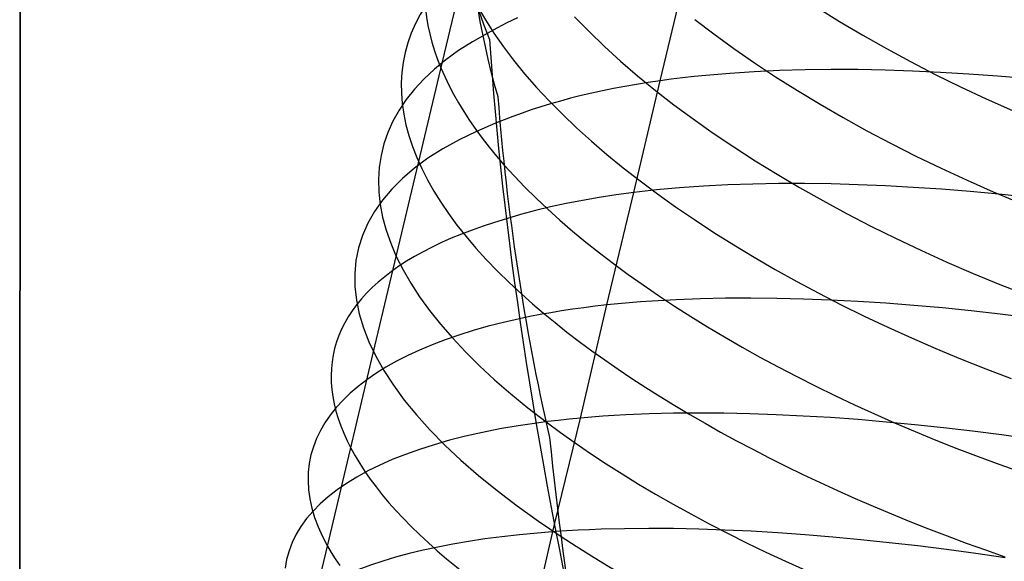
# Model space of a CAD drawing. Extents: x -383 to 1849, y -1185 to -529.
# Tile 345 of 656: x 216 to 232, y -988 to -979. Entities that reach past the tile are written whole.
import ezdxf

# ---------------------------------------------------------------- set-up
doc = ezdxf.new("R2010")
doc.units = 0
doc.layers.add('PREDEFINITO', color=7, linetype='CONTINUOUS')

msp = doc.modelspace()

# ---------------------------------------------------------------- linework, layer by layer
at = {"layer": 'PREDEFINITO'}
for p, q in [((216.333, -1000.114, 420), (216.347, -943.92, 420)), ((216.333, -1000.114, 370), (216.347, -943.92, 370)), ((216.347, -943.92, 395), (216.333, -1000.114, 395)), ((216.333, -1000.114, 420), (216.347, -943.92, 420)), ((223.074, -979.732, 497.855), (223.54, -977.769, 498.708)), ((226.58, -979.921, 482.501), (227.009, -978.143, 483.152)), ((223.661, -978.731, 499.399), (223.785, -978.946, 499.78)), ((229.096, -978.751, 507.48), (229.455, -978.973, 507.73)), ((223.785, -978.946, 499.78), (223.922, -979.161, 500.156)), ((224.298, -978.916, 486.461), (224.131, -978.996, 486.742)), ((225.213, -978.898, 502.709), (225.445, -979.135, 503.069)), ((227.135, -978.939, 505.395), (227.442, -979.173, 505.7)), ((229.455, -978.973, 507.73), (229.824, -979.192, 507.969)), ((223.97, -979.079, 487.026), (223.814, -979.165, 487.314)), ((224.131, -978.996, 486.742), (223.97, -979.079, 487.026)), ((225.445, -979.135, 503.069), (225.691, -979.372, 503.422)), ((223.922, -979.161, 500.156), (224.073, -979.377, 500.527)), ((227.442, -979.173, 505.7), (227.761, -979.404, 505.995)), ((229.824, -979.192, 507.969), (230.203, -979.406, 508.197)), ((224.073, -979.377, 500.527), (224.237, -979.594, 500.893)), ((225.691, -979.372, 503.422), (225.95, -979.608, 503.766)), ((227.761, -979.404, 505.995), (228.09, -979.633, 506.28)), ((230.203, -979.406, 508.197), (230.59, -979.615, 508.412)), ((224.237, -979.594, 500.893), (224.414, -979.81, 501.253)), ((225.95, -979.608, 503.766), (226.222, -979.842, 504.101)), ((222.714, -981.235, 497.23), (223.074, -979.732, 497.855)), ((228.491, -979.759, 481), (228.089, -979.777, 481.277)), ((228.09, -979.633, 506.28), (228.43, -979.858, 506.555)), ((228.902, -979.747, 480.735), (228.491, -979.759, 481)), ((229.321, -979.741, 480.482), (228.902, -979.747, 480.735)), ((229.748, -979.743, 480.242), (229.321, -979.741, 480.482)), ((230.182, -979.751, 480.014), (229.748, -979.743, 480.242)), ((230.623, -979.766, 479.798), (230.182, -979.751, 480.014)), ((230.59, -979.615, 508.412), (230.986, -979.819, 508.615)), ((231.07, -979.787, 479.595), (230.623, -979.766, 479.798)), ((224.414, -979.81, 501.253), (224.603, -980.027, 501.607)), ((226.163, -981.71, 481.87), (226.58, -979.921, 482.501)), ((226.222, -979.842, 504.101), (226.507, -980.075, 504.428)), ((226.58, -979.921, 482.501), (226.389, -979.949, 482.681)), ((226.76, -979.897, 482.338), (226.58, -979.921, 482.501)), ((226.942, -979.875, 482.178), (226.76, -979.897, 482.338)), ((227.126, -979.854, 482.02), (226.942, -979.875, 482.178)), ((227.314, -979.835, 481.866), (227.126, -979.854, 482.02)), ((227.697, -979.803, 481.565), (227.314, -979.835, 481.866)), ((228.089, -979.777, 481.277), (227.697, -979.803, 481.565)), ((228.43, -979.858, 506.555), (228.781, -980.08, 506.819)), ((230.986, -979.819, 508.615), (231.39, -980.019, 508.806)), ((231.523, -979.814, 479.406), (231.07, -979.787, 479.595)), ((231.981, -979.848, 479.229), (231.523, -979.814, 479.406)), ((232.443, -979.888, 479.065), (231.981, -979.848, 479.229)), ((224.603, -980.027, 501.607), (224.805, -980.243, 501.954)), ((225.661, -980.082, 483.431), (225.487, -980.12, 483.626)), ((225.838, -980.046, 483.239), (225.661, -980.082, 483.431)), ((226.018, -980.012, 483.05), (225.838, -980.046, 483.239)), ((226.202, -979.979, 482.864), (226.018, -980.012, 483.05)), ((226.389, -979.949, 482.681), (226.202, -979.979, 482.864)), ((226.507, -980.075, 504.428), (226.803, -980.305, 504.745)), ((228.781, -980.08, 506.819), (229.141, -980.298, 507.072)), ((231.39, -980.019, 508.806), (231.802, -980.212, 508.984)), ((225.15, -980.202, 484.025), (224.987, -980.246, 484.228)), ((225.317, -980.16, 483.824), (225.15, -980.202, 484.025)), ((225.487, -980.12, 483.626), (225.317, -980.16, 483.824)), ((231.802, -980.212, 508.984), (232.222, -980.4, 509.148)), ((224.52, -980.388, 484.853), (224.372, -980.439, 485.066)), ((224.672, -980.339, 484.642), (224.52, -980.388, 484.853)), ((224.828, -980.291, 484.434), (224.672, -980.339, 484.642)), ((224.805, -980.243, 501.954), (225.019, -980.459, 502.296)), ((224.987, -980.246, 484.228), (224.828, -980.291, 484.434)), ((226.803, -980.305, 504.745), (227.111, -980.533, 505.053)), ((229.141, -980.298, 507.072), (229.511, -980.512, 507.314)), ((224.086, -980.546, 485.499), (223.949, -980.603, 485.719)), ((224.227, -980.492, 485.281), (224.086, -980.546, 485.499)), ((224.372, -980.439, 485.066), (224.227, -980.492, 485.281)), ((225.019, -980.459, 502.296), (225.245, -980.674, 502.63)), ((227.111, -980.533, 505.053), (227.43, -980.759, 505.351)), ((229.511, -980.512, 507.314), (229.891, -980.722, 507.544)), ((225.245, -980.674, 502.63), (225.482, -980.888, 502.958)), ((227.43, -980.759, 505.351), (227.761, -980.982, 505.639)), ((229.891, -980.722, 507.544), (230.279, -980.927, 507.761)), ((225.482, -980.888, 502.958), (225.731, -981.101, 503.278)), ((227.761, -980.982, 505.639), (228.101, -981.202, 505.916)), ((230.279, -980.927, 507.761), (230.676, -981.128, 507.966)), ((225.731, -981.101, 503.278), (225.99, -981.313, 503.59)), ((230.676, -981.128, 507.966), (231.081, -981.323, 508.159)), ((221.991, -984.282, 496.089), (222.714, -981.235, 497.23)), ((224.088, -981.272, 500.664), (224.249, -981.449, 500.964)), ((225.99, -981.313, 503.59), (226.26, -981.524, 503.895)), ((228.101, -981.202, 505.916), (228.453, -981.419, 506.183)), ((231.081, -981.323, 508.159), (231.494, -981.514, 508.338)), ((224.249, -981.449, 500.964), (224.418, -981.625, 501.26)), ((228.453, -981.419, 506.183), (228.814, -981.632, 506.438)), ((224.418, -981.625, 501.26), (224.597, -981.802, 501.551)), ((226.26, -981.524, 503.895), (226.54, -981.733, 504.191)), ((226.706, -981.652, 481.386), (226.522, -981.669, 481.544)), ((226.893, -981.636, 481.23), (226.706, -981.652, 481.386)), ((227.274, -981.609, 480.927), (226.893, -981.636, 481.23)), ((227.665, -981.588, 480.637), (227.274, -981.609, 480.927)), ((228.065, -981.575, 480.358), (227.665, -981.588, 480.637)), ((228.474, -981.567, 480.091), (228.065, -981.575, 480.358)), ((228.892, -981.567, 479.836), (228.474, -981.567, 480.091)), ((228.814, -981.632, 506.438), (229.185, -981.841, 506.682)), ((229.317, -981.572, 479.594), (228.892, -981.567, 479.836)), ((229.75, -981.585, 479.364), (229.317, -981.572, 479.594)), ((230.189, -981.603, 479.147), (229.75, -981.585, 479.364)), ((230.634, -981.628, 478.943), (230.189, -981.603, 479.147)), ((231.086, -981.659, 478.752), (230.634, -981.628, 478.943)), ((231.542, -981.695, 478.574), (231.086, -981.659, 478.752)), ((231.494, -981.514, 508.338), (231.914, -981.698, 508.504)), ((224.597, -981.802, 501.551), (224.783, -981.978, 501.838)), ((225.606, -981.79, 482.42), (225.339, -981.836, 482.705)), ((225.881, -981.748, 482.142), (225.606, -981.79, 482.42)), ((225.728, -983.511, 481.289), (226.163, -981.71, 481.87)), ((226.163, -981.71, 481.87), (225.881, -981.748, 482.142)), ((226.341, -981.689, 481.706), (226.163, -981.71, 481.87)), ((226.522, -981.669, 481.544), (226.341, -981.689, 481.706)), ((226.54, -981.733, 504.191), (226.83, -981.94, 504.479)), ((232.003, -981.738, 478.409), (231.542, -981.695, 478.574)), ((231.914, -981.698, 508.504), (232.341, -981.877, 508.656)), ((232.468, -981.787, 478.258), (232.003, -981.738, 478.409)), ((224.829, -981.942, 483.296), (224.586, -982.001, 483.6)), ((225.08, -981.887, 482.997), (224.829, -981.942, 483.296)), ((225.339, -981.836, 482.705), (225.08, -981.887, 482.997)), ((226.83, -981.94, 504.479), (227.131, -982.145, 504.759)), ((229.185, -981.841, 506.682), (229.565, -982.047, 506.914)), ((224.35, -982.064, 483.91), (224.123, -982.131, 484.226)), ((224.586, -982.001, 483.6), (224.35, -982.064, 483.91)), ((224.783, -981.978, 501.838), (224.978, -982.153, 502.119)), ((229.565, -982.047, 506.914), (229.953, -982.248, 507.133)), ((224.978, -982.153, 502.119), (225.181, -982.328, 502.396)), ((227.131, -982.145, 504.759), (227.44, -982.348, 505.029)), ((229.953, -982.248, 507.133), (230.351, -982.444, 507.34)), ((225.181, -982.328, 502.396), (225.391, -982.503, 502.667)), ((227.44, -982.348, 505.029), (227.759, -982.548, 505.29)), ((230.351, -982.444, 507.34), (230.756, -982.636, 507.534)), ((225.391, -982.503, 502.667), (225.61, -982.676, 502.933)), ((227.759, -982.548, 505.29), (228.087, -982.746, 505.542)), ((225.61, -982.676, 502.933), (225.836, -982.849, 503.193)), ((228.087, -982.746, 505.542), (228.423, -982.941, 505.784)), ((230.756, -982.636, 507.534), (231.17, -982.823, 507.715)), ((225.836, -982.849, 503.193), (226.069, -983.021, 503.448)), ((231.17, -982.823, 507.715), (231.591, -983.005, 507.883)), ((226.069, -983.021, 503.448), (226.309, -983.191, 503.696)), ((228.423, -982.941, 505.784), (228.768, -983.133, 506.016)), ((231.591, -983.005, 507.883), (232.019, -983.181, 508.036)), ((226.309, -983.191, 503.696), (226.557, -983.36, 503.939)), ((228.768, -983.133, 506.016), (229.121, -983.321, 506.237)), ((232.019, -983.181, 508.036), (232.453, -983.351, 508.175)), ((224.369, -983.34, 501.132), (224.541, -983.491, 501.387)), ((226.557, -983.36, 503.939), (226.811, -983.528, 504.175)), ((229.121, -983.321, 506.237), (229.481, -983.506, 506.448)), ((224.541, -983.491, 501.387), (224.718, -983.642, 501.637)), ((225.306, -985.321, 480.728), (225.728, -983.511, 481.289)), ((225.542, -983.532, 481.468), (225.359, -983.555, 481.651)), ((225.728, -983.511, 481.289), (225.542, -983.532, 481.468)), ((225.906, -983.493, 481.124), (225.728, -983.511, 481.289)), ((226.087, -983.476, 480.961), (225.906, -983.493, 481.124)), ((226.27, -983.462, 480.801), (226.087, -983.476, 480.961)), ((226.456, -983.449, 480.645), (226.27, -983.462, 480.801)), ((226.837, -983.427, 480.34), (226.456, -983.449, 480.645)), ((226.811, -983.528, 504.175), (227.072, -983.695, 504.405)), ((227.227, -983.412, 480.047), (226.837, -983.427, 480.34)), ((227.626, -983.404, 479.766), (227.227, -983.412, 480.047)), ((228.035, -983.402, 479.497), (227.626, -983.404, 479.766)), ((228.451, -983.406, 479.241), (228.035, -983.402, 479.497)), ((228.876, -983.416, 478.997), (228.451, -983.406, 479.241)), ((229.308, -983.433, 478.766), (228.876, -983.416, 478.997)), ((229.747, -983.455, 478.547), (229.308, -983.433, 478.766)), ((229.481, -983.506, 506.448), (229.849, -983.688, 506.648)), ((230.193, -983.484, 478.341), (229.747, -983.455, 478.547)), ((230.644, -983.519, 478.149), (230.193, -983.484, 478.341)), ((231.1, -983.559, 477.969), (230.644, -983.519, 478.149)), ((224.495, -983.697, 482.608), (224.333, -983.731, 482.808)), ((224.661, -983.665, 482.411), (224.495, -983.697, 482.608)), ((224.831, -983.635, 482.217), (224.661, -983.665, 482.411)), ((224.718, -983.642, 501.637), (224.902, -983.793, 501.883)), ((225.004, -983.606, 482.025), (224.831, -983.635, 482.217)), ((225.18, -983.58, 481.837), (225.004, -983.606, 482.025)), ((225.359, -983.555, 481.651), (225.18, -983.58, 481.837)), ((227.072, -983.695, 504.405), (227.339, -983.86, 504.628)), ((229.849, -983.688, 506.648), (230.225, -983.866, 506.836)), ((231.561, -983.605, 477.803), (231.1, -983.559, 477.969)), ((232.026, -983.657, 477.65), (231.561, -983.605, 477.803)), ((232.495, -983.715, 477.511), (232.026, -983.657, 477.65)), ((223.828, -983.852, 483.477), (223.589, -983.92, 483.82)), ((224.076, -983.789, 483.139), (223.828, -983.852, 483.477)), ((224.333, -983.731, 482.808), (224.076, -983.789, 483.139)), ((224.902, -983.793, 501.883), (225.091, -983.944, 502.125)), ((227.339, -983.86, 504.628), (227.613, -984.023, 504.845)), ((223.36, -983.992, 484.17), (223.141, -984.068, 484.526)), ((223.589, -983.92, 483.82), (223.36, -983.992, 484.17)), ((225.091, -983.944, 502.125), (225.287, -984.094, 502.363)), ((230.225, -983.866, 506.836), (230.607, -984.039, 507.014)), ((222.932, -984.148, 484.887), (222.732, -984.232, 485.253)), ((223.141, -984.068, 484.526), (222.932, -984.148, 484.887)), ((225.287, -984.094, 502.363), (225.489, -984.243, 502.596)), ((227.613, -984.023, 504.845), (227.893, -984.184, 505.055)), ((230.607, -984.039, 507.014), (230.996, -984.209, 507.179)), ((221.626, -985.82, 495.561), (221.991, -984.282, 496.089)), ((222.543, -984.32, 485.623), (222.363, -984.412, 485.998)), ((222.732, -984.232, 485.253), (222.543, -984.32, 485.623)), ((225.489, -984.243, 502.596), (225.697, -984.391, 502.825)), ((227.893, -984.184, 505.055), (228.179, -984.344, 505.257)), ((230.996, -984.209, 507.179), (231.391, -984.374, 507.333)), ((222.363, -984.412, 485.998), (222.194, -984.507, 486.377)), ((225.697, -984.391, 502.825), (225.91, -984.539, 503.049)), ((228.179, -984.344, 505.257), (228.471, -984.501, 505.453)), ((231.391, -984.374, 507.333), (231.792, -984.534, 507.474)), ((222.034, -984.606, 486.76), (221.886, -984.709, 487.146)), ((222.194, -984.507, 486.377), (222.034, -984.606, 486.76)), ((225.91, -984.539, 503.049), (226.128, -984.686, 503.269)), ((228.471, -984.501, 505.453), (228.769, -984.657, 505.641)), ((231.792, -984.534, 507.474), (232.199, -984.69, 507.603)), ((221.886, -984.709, 487.146), (221.748, -984.815, 487.535)), ((226.128, -984.686, 503.269), (226.353, -984.832, 503.483)), ((228.769, -984.657, 505.641), (229.072, -984.81, 505.821)), ((229.072, -984.81, 505.821), (229.38, -984.96, 505.994)), ((221.62, -984.925, 487.926), (221.503, -985.038, 488.32)), ((221.748, -984.815, 487.535), (221.62, -984.925, 487.926)), ((226.353, -984.832, 503.483), (226.582, -984.977, 503.693)), ((229.38, -984.96, 505.994), (229.693, -985.108, 506.158)), ((221.503, -985.038, 488.32), (221.397, -985.154, 488.717)), ((226.582, -984.977, 503.693), (226.817, -985.121, 503.897)), ((226.817, -985.121, 503.897), (227.056, -985.263, 504.096)), ((229.693, -985.108, 506.158), (230.012, -985.254, 506.315)), ((221.302, -985.273, 489.115), (221.218, -985.395, 489.514)), ((221.397, -985.154, 488.717), (221.302, -985.273, 489.115)), ((225.846, -985.281, 480.236), (225.663, -985.293, 480.397)), ((226.031, -985.27, 480.079), (225.846, -985.281, 480.236)), ((226.409, -985.255, 479.771), (226.031, -985.27, 480.079)), ((226.797, -985.245, 479.476), (226.409, -985.255, 479.771)), ((227.195, -985.241, 479.193), (226.797, -985.245, 479.476)), ((227.056, -985.263, 504.096), (227.301, -985.405, 504.29)), ((227.602, -985.244, 478.923), (227.195, -985.241, 479.193)), ((228.017, -985.253, 478.665), (227.602, -985.244, 478.923)), ((228.44, -985.267, 478.419), (228.017, -985.253, 478.665)), ((228.87, -985.288, 478.186), (228.44, -985.267, 478.419)), ((230.012, -985.254, 506.315), (230.335, -985.396, 506.464)), ((221.218, -985.395, 489.514), (221.145, -985.52, 489.914)), ((224.608, -985.401, 481.445), (224.308, -985.445, 481.785)), ((224.778, -985.378, 481.261), (224.608, -985.401, 481.445)), ((224.951, -985.358, 481.081), (224.778, -985.378, 481.261)), ((224.894, -987.027, 480.249), (225.306, -985.321, 480.728)), ((225.127, -985.339, 480.903), (224.951, -985.358, 481.081)), ((225.306, -985.321, 480.728), (225.127, -985.339, 480.903)), ((225.483, -985.306, 480.561), (225.306, -985.321, 480.728)), ((225.663, -985.293, 480.397), (225.483, -985.306, 480.561)), ((227.301, -985.405, 504.29), (227.55, -985.545, 504.478)), ((229.308, -985.314, 477.966), (228.87, -985.288, 478.186)), ((229.751, -985.346, 477.759), (229.308, -985.314, 477.966)), ((230.201, -985.384, 477.565), (229.751, -985.346, 477.759)), ((230.656, -985.428, 477.384), (230.201, -985.384, 477.565)), ((230.335, -985.396, 506.464), (230.663, -985.536, 506.604)), ((231.115, -985.477, 477.217), (230.656, -985.428, 477.384)), ((221.145, -985.52, 489.914), (221.083, -985.648, 490.315)), ((223.739, -985.551, 482.492), (223.47, -985.611, 482.857)), ((224.018, -985.496, 482.134), (223.739, -985.551, 482.492)), ((224.308, -985.445, 481.785), (224.018, -985.496, 482.134)), ((227.55, -985.545, 504.478), (227.805, -985.684, 504.661)), ((230.663, -985.536, 506.604), (230.995, -985.673, 506.735)), ((231.579, -985.531, 477.064), (231.115, -985.477, 477.217)), ((232.047, -985.591, 476.924), (231.579, -985.531, 477.064)), ((232.518, -985.657, 476.798), (232.047, -985.591, 476.924)), ((221.083, -985.648, 490.315), (221.033, -985.779, 490.717)), ((222.966, -985.747, 483.61), (222.731, -985.822, 483.997)), ((223.213, -985.677, 483.23), (222.966, -985.747, 483.61)), ((223.47, -985.611, 482.857), (223.213, -985.677, 483.23)), ((227.805, -985.684, 504.661), (228.063, -985.821, 504.837)), ((230.995, -985.673, 506.735), (231.332, -985.807, 506.858)), ((220.994, -985.912, 491.118), (220.966, -986.048, 491.52)), ((221.033, -985.779, 490.717), (220.994, -985.912, 491.118)), ((221.258, -987.37, 495.067), (221.626, -985.82, 495.561)), ((222.508, -985.902, 484.39), (222.295, -985.986, 484.789)), ((222.731, -985.822, 483.997), (222.508, -985.902, 484.39)), ((228.063, -985.821, 504.837), (228.327, -985.956, 505.008)), ((231.332, -985.807, 506.858), (231.672, -985.937, 506.972)), ((220.966, -986.048, 491.52), (220.951, -986.186, 491.92)), ((222.295, -985.986, 484.789), (222.095, -986.074, 485.193)), ((228.327, -985.956, 505.008), (228.594, -986.09, 505.174)), ((231.672, -985.937, 506.972), (232.017, -986.065, 507.077)), ((232.017, -986.065, 507.077), (232.365, -986.189, 507.173)), ((220.951, -986.186, 491.92), (220.947, -986.327, 492.32)), ((221.906, -986.167, 485.602), (221.729, -986.265, 486.016)), ((222.095, -986.074, 485.193), (221.906, -986.167, 485.602)), ((228.594, -986.09, 505.174), (228.866, -986.223, 505.333)), ((228.866, -986.223, 505.333), (229.142, -986.353, 505.485)), ((220.947, -986.327, 492.32), (220.955, -986.47, 492.719)), ((221.564, -986.366, 486.434), (221.411, -986.471, 486.856)), ((221.729, -986.265, 486.016), (221.564, -986.366, 486.434)), ((229.142, -986.353, 505.485), (229.421, -986.481, 505.632)), ((220.955, -986.47, 492.719), (220.975, -986.615, 493.116)), ((221.411, -986.471, 486.856), (221.271, -986.581, 487.281)), ((229.421, -986.481, 505.632), (229.705, -986.608, 505.772)), ((220.975, -986.615, 493.116), (221.007, -986.762, 493.511)), ((221.143, -986.694, 487.709), (221.027, -986.811, 488.139)), ((221.271, -986.581, 487.281), (221.143, -986.694, 487.709)), ((229.705, -986.608, 505.772), (229.993, -986.733, 505.905)), ((221.027, -986.811, 488.139), (220.924, -986.931, 488.572)), ((221.007, -986.762, 493.511), (221.051, -986.911, 493.904)), ((229.993, -986.733, 505.905), (230.284, -986.855, 506.032)), ((230.284, -986.855, 506.032), (230.578, -986.975, 506.152)), ((220.924, -986.931, 488.572), (220.834, -987.055, 489.006)), ((221.051, -986.911, 493.904), (221.108, -987.062, 494.295)), ((230.578, -986.975, 506.152), (230.876, -987.093, 506.266)), ((220.834, -987.055, 489.006), (220.757, -987.182, 489.441)), ((221.108, -987.062, 494.295), (221.177, -987.215, 494.682)), ((224.004, -990.809, 479.278), (224.894, -987.027, 480.249)), ((225.091, -987.127, 480.005), (224.915, -987.138, 480.171)), ((225.27, -987.117, 479.842), (225.091, -987.127, 480.005)), ((225.452, -987.108, 479.682), (225.27, -987.117, 479.842)), ((225.637, -987.101, 479.524), (225.452, -987.108, 479.682)), ((226.014, -987.092, 479.218), (225.637, -987.101, 479.524)), ((226.401, -987.089, 478.924), (226.014, -987.092, 479.218)), ((226.797, -987.091, 478.643), (226.401, -987.089, 478.924)), ((227.203, -987.1, 478.373), (226.797, -987.091, 478.643)), ((227.616, -987.114, 478.116), (227.203, -987.1, 478.373)), ((228.038, -987.134, 477.871), (227.616, -987.114, 478.116)), ((228.467, -987.159, 477.639), (228.038, -987.134, 477.871)), ((228.903, -987.19, 477.419), (228.467, -987.159, 477.639)), ((230.876, -987.093, 506.266), (231.177, -987.208, 506.372)), ((220.693, -987.312, 489.878), (220.643, -987.446, 490.314)), ((220.757, -987.182, 489.441), (220.693, -987.312, 489.878)), ((221.177, -987.215, 494.682), (221.258, -987.37, 495.067)), ((229.345, -987.227, 477.213), (228.903, -987.19, 477.419)), ((229.793, -987.269, 477.02), (229.345, -987.227, 477.213)), ((230.246, -987.316, 476.84), (229.793, -987.269, 477.02)), ((230.704, -987.368, 476.673), (230.246, -987.316, 476.84)), ((231.177, -987.208, 506.372), (231.482, -987.322, 506.471)), ((231.482, -987.322, 506.471), (231.789, -987.432, 506.563)), ((220.517, -990.493, 494.166), (221.258, -987.37, 495.067)), ((220.643, -987.446, 490.314), (220.605, -987.583, 490.751)), ((221.258, -987.37, 495.067), (221.319, -987.472, 495.317)), ((221.319, -987.472, 495.317), (221.384, -987.576, 495.567)), ((231.166, -987.426, 476.52), (230.704, -987.368, 476.673)), ((231.632, -987.489, 476.38), (231.166, -987.426, 476.52)), ((232.102, -987.557, 476.255), (231.632, -987.489, 476.38)), ((231.789, -987.432, 506.563), (232.099, -987.54, 506.647)), ((220.605, -987.583, 490.751), (220.581, -987.722, 491.187)), ((221.384, -987.576, 495.567), (221.456, -987.679, 495.814))]:
    msp.add_line(p, q, dxfattribs=at)
at = {"layer": 'PREDEFINITO', "extrusion": (-0.600899, -0.7512, 0.273164)}
msp.add_arc((810.409, 309.443, 734.177), 26.538, 187.1854, 205.7561, dxfattribs=at)
at = {"layer": 'PREDEFINITO', "extrusion": (0.201842, 0.887698, 0.413827)}
msp.add_arc((-448.541, 824.019, -618.654), 14.381, 350.5704, 29.9167, dxfattribs=at)
at = {"layer": 'PREDEFINITO', "extrusion": (-0.134493, -0.588376, -0.797324)}
msp.add_arc((453.129, 1016.873, 147.599), 17.877, 156.1628, 168.9844, dxfattribs=at)
at = {"layer": 'PREDEFINITO', "extrusion": (0.203466, 0.895171, 0.396574)}
msp.add_arc((-448.606, 812.177, -635.869), 14.548, 343.5013, 35.3173, dxfattribs=at)
at = {"layer": 'PREDEFINITO', "extrusion": (0.205286, 0.902292, 0.379114)}
msp.add_arc((-448.966, 799.955, -652.798), 14.728, 336.476, 40.4708, dxfattribs=at)
at = {"layer": 'PREDEFINITO', "extrusion": (-0.887577, -0.366337, 0.279293)}
msp.add_arc((1023.515, 448.407, 296.107), 42.712, 219.5802, 237.6645, dxfattribs=at)
at = {"layer": 'PREDEFINITO', "extrusion": (-0.001535, -0.222295, -0.974978)}
msp.add_arc((270.353, 1062.111, -270.345), 39.733, 167.1411, 175.3037, dxfattribs=at)
at = {"layer": 'PREDEFINITO', "extrusion": (0.206756, 0.909108, 0.361629)}
msp.add_arc((-448.923, 787.55, -669.52), 14.785, 332.2718, 44.2207, dxfattribs=at)
at = {"layer": 'PREDEFINITO', "extrusion": (0.208426, 0.915564, 0.34395)}
msp.add_arc((-449.161, 774.759, -685.941), 14.847, 328.2615, 47.6327, dxfattribs=at)
at = {"layer": 'PREDEFINITO', "extrusion": (0.205237, 0.902278, 0.379173)}
msp.add_arc((-449.211, 799.973, -652.766), 14.97, 39.8455, 136.3584, dxfattribs=at)
at = {"layer": 'PREDEFINITO', "extrusion": (0.058846, -0.053397, -0.996838)}
msp.add_arc((-516.013, 921.823, -434.209), 84.007, 216.58527, 221.58357, dxfattribs=at)
at = {"layer": 'PREDEFINITO', "extrusion": (0.212466, 0.933006, 0.290444)}
msp.add_arc((-449.298, 734.859, -733.756), 14.963, 316.2907, 57.1979, dxfattribs=at)
at = {"layer": 'PREDEFINITO', "extrusion": (0.206827, 0.90912, 0.361557)}
msp.add_arc((-449.238, 787.507, -669.553), 14.951, 43.496, 136.3845, dxfattribs=at)

doc.saveas('drawing.dxf')
